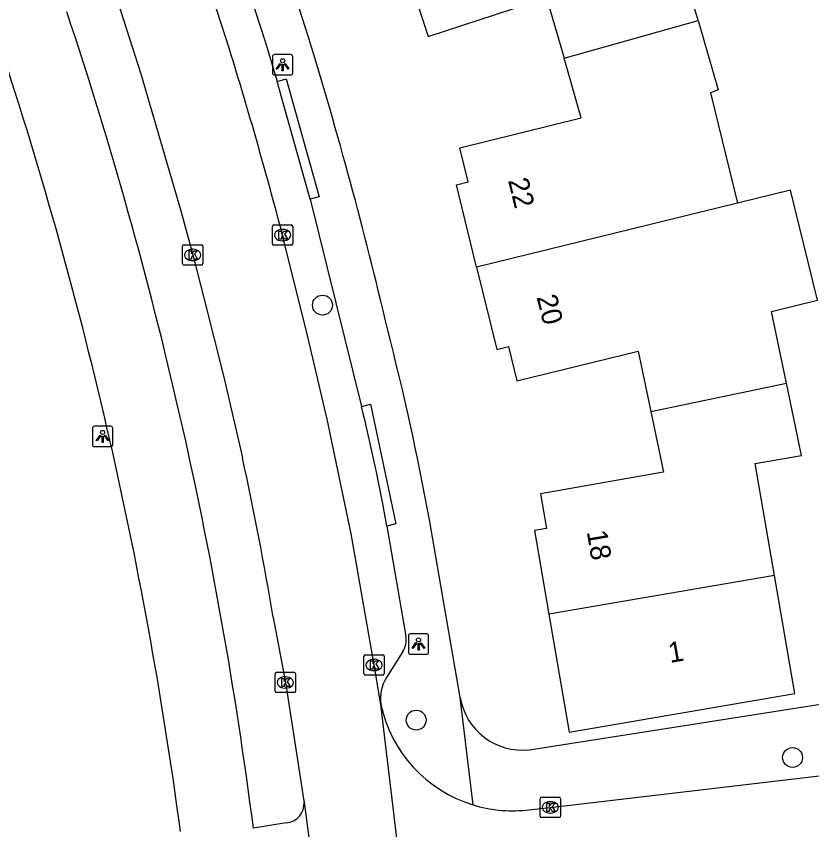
# Model space of a CAD drawing. Extents: x 162880 to 165536, y 384011 to 385179.
# Drawn here: x 163777.66 to 163816.82, y 384374.68 to 384414.7 of the extents above; entities that cross this region are included whole.
import ezdxf

# ---------------------------------------------------------------- set-up
doc = ezdxf.new("R2010")
doc.units = 0
for name, color, linetype in [('IMGEO_Boom', 7, 'Continuous'), ('IMGEO_Fietspad_gesloten', 7, 'Continuous'), ('IMGEO_Kolk', 7, 'Continuous'), ('IMGEO_Lichtpunt', 7, 'Continuous'), ('IMGEO_Muur', 7, 'Continuous'), ('IMGEO_Pand', 7, 'Continuous'), ('IMGEO_Pand_nummerreeks', 7, 'Continuous'), ('IMGEO_Rijbaan_lokaal_open', 7, 'Continuous'), ('IMGEO_Voetpad_open', 7, 'Continuous')]:
    doc.layers.add(name, color=color, linetype=linetype)

msp = doc.modelspace()

# ---------------------------------------------------------------- linework, layer by layer
at = {"layer": 'IMGEO_Boom'}
for centre in [(163792.734, 384400.485), (163797.345, 384380.069), (163815.873, 384378.229)]:
    msp.add_circle(centre, 0.489, dxfattribs=at)
at = {"layer": 'IMGEO_Fietspad_gesloten'}
msp.add_lwpolyline([(163790.955, 384375.01), (163789.334, 384374.76)], dxfattribs=at)
for centre, radius, start, end in [((163578.641, 384347.699), 212.423, 7.31878, 18.44587), ((163573.957, 384346.303), 213.668, 7.60789, 18.44351), ((163790.862, 384375.972), 0.966, 275.5515, 3.5699)]:
    msp.add_arc(centre, radius, start, end, dxfattribs=at)
at = {"layer": 'IMGEO_Kolk'}
for p, q in [((163790.269, 384403.504), (163790.269, 384404.356)), ((163790.344, 384404.43), (163791.196, 384404.43)), ((163790.757, 384404.21), (163790.782, 384404.21)), ((163791.27, 384404.356), (163791.27, 384403.504)), ((163785.846, 384402.527), (163785.846, 384403.379)), ((163785.921, 384403.453), (163786.773, 384403.453)), ((163786.847, 384403.379), (163786.847, 384402.527)), ((163791.196, 384403.43), (163790.344, 384403.43)), ((163790.78, 384403.65), (163790.755, 384403.65)), ((163786.334, 384403.233), (163786.359, 384403.233)), ((163786.357, 384402.673), (163786.332, 384402.673)), ((163786.773, 384402.453), (163785.921, 384402.453)), ((163794.774, 384382.356), (163794.774, 384383.208)), ((163794.849, 384383.282), (163795.701, 384383.282)), ((163795.262, 384383.062), (163795.287, 384383.062)), ((163795.775, 384383.208), (163795.775, 384382.356)), ((163795.285, 384382.502), (163795.26, 384382.502)), ((163790.405, 384381.494), (163790.405, 384382.346)), ((163790.48, 384382.42), (163791.332, 384382.42)), ((163790.893, 384382.2), (163790.918, 384382.2)), ((163791.406, 384382.346), (163791.406, 384381.494)), ((163795.701, 384382.282), (163794.849, 384382.282)), ((163791.332, 384381.42), (163790.48, 384381.42)), ((163790.916, 384381.64), (163790.891, 384381.64)), ((163803.448, 384375.349), (163803.448, 384376.201)), ((163803.523, 384376.275), (163804.375, 384376.275)), ((163804.449, 384376.201), (163804.449, 384375.349)), ((163803.936, 384376.055), (163803.961, 384376.055)), ((163803.959, 384375.495), (163803.934, 384375.495)), ((163804.375, 384375.275), (163803.523, 384375.275))]:
    msp.add_line(p, q, dxfattribs=at)
for points in [[(163790.269, 384403.504), (163790.269, 384404.356)], [(163790.344, 384404.43), (163791.196, 384404.43)], [(163790.59, 384404.13), (163790.713, 384404.13), (163790.713, 384403.979), (163790.843, 384404.13), (163791.007, 384404.13), (163790.861, 384403.979), (163791.014, 384403.73), (163790.862, 384403.73), (163790.777, 384403.894), (163790.713, 384403.827), (163790.713, 384403.73), (163790.59, 384403.73), (163790.59, 384404.13)], [(163791.27, 384404.356), (163791.27, 384403.504)], [(163785.846, 384402.527), (163785.846, 384403.379)], [(163785.921, 384403.453), (163786.773, 384403.453)], [(163786.847, 384403.379), (163786.847, 384402.527)], [(163791.196, 384403.43), (163790.344, 384403.43)], [(163786.167, 384403.153), (163786.29, 384403.153), (163786.29, 384403.002), (163786.42, 384403.153), (163786.584, 384403.153), (163786.438, 384403.002), (163786.591, 384402.753), (163786.439, 384402.753), (163786.354, 384402.917), (163786.29, 384402.85), (163786.29, 384402.753), (163786.167, 384402.753), (163786.167, 384403.153)], [(163786.773, 384402.453), (163785.921, 384402.453)], [(163794.774, 384382.356), (163794.774, 384383.208)], [(163794.849, 384383.282), (163795.701, 384383.282)], [(163795.095, 384382.982), (163795.218, 384382.982), (163795.218, 384382.831), (163795.348, 384382.982), (163795.512, 384382.982), (163795.366, 384382.831), (163795.519, 384382.582), (163795.367, 384382.582), (163795.282, 384382.746), (163795.218, 384382.679), (163795.218, 384382.582), (163795.095, 384382.582), (163795.095, 384382.982)], [(163795.775, 384383.208), (163795.775, 384382.356)], [(163790.405, 384381.494), (163790.405, 384382.346)], [(163790.48, 384382.42), (163791.332, 384382.42)], [(163790.726, 384382.12), (163790.849, 384382.12), (163790.849, 384381.969), (163790.979, 384382.12), (163791.143, 384382.12), (163790.997, 384381.969), (163791.15, 384381.72), (163790.998, 384381.72), (163790.913, 384381.884), (163790.849, 384381.817), (163790.849, 384381.72), (163790.726, 384381.72), (163790.726, 384382.12)], [(163791.406, 384382.346), (163791.406, 384381.494)], [(163795.701, 384382.282), (163794.849, 384382.282)], [(163791.332, 384381.42), (163790.48, 384381.42)], [(163803.448, 384375.349), (163803.448, 384376.201)], [(163803.523, 384376.275), (163804.375, 384376.275)], [(163804.449, 384376.201), (163804.449, 384375.349)], [(163803.769, 384375.975), (163803.892, 384375.975), (163803.892, 384375.824), (163804.022, 384375.975), (163804.186, 384375.975), (163804.04, 384375.824), (163804.193, 384375.575), (163804.041, 384375.575), (163803.956, 384375.739), (163803.892, 384375.672), (163803.892, 384375.575), (163803.769, 384375.575), (163803.769, 384375.975)], [(163804.375, 384375.275), (163803.523, 384375.275)]]:
    msp.add_lwpolyline(points, dxfattribs=at)
for centre, start, end in [((163790.346, 384404.354), 91.552, 178.448), ((163790.346, 384404.354), 91.552, 178.448), ((163791.194, 384404.354), 1.552, 88.448), ((163791.194, 384404.354), 1.552, 88.448), ((163785.923, 384403.377), 91.552, 178.448), ((163785.923, 384403.377), 91.552, 178.448), ((163786.771, 384403.377), 1.552, 88.448), ((163786.771, 384403.377), 1.552, 88.448), ((163790.346, 384403.506), 181.552, 268.448), ((163790.346, 384403.506), 181.552, 268.448), ((163791.194, 384403.506), 271.552, 358.448), ((163791.194, 384403.506), 271.552, 358.448), ((163785.923, 384402.529), 181.552, 268.448), ((163785.923, 384402.529), 181.552, 268.448), ((163786.771, 384402.529), 271.552, 358.448), ((163786.771, 384402.529), 271.552, 358.448), ((163794.851, 384383.206), 91.552, 178.448), ((163794.851, 384383.206), 91.552, 178.448), ((163795.699, 384383.206), 1.552, 88.448), ((163795.699, 384383.206), 1.552, 88.448), ((163790.482, 384382.344), 91.552, 178.448), ((163790.482, 384382.344), 91.552, 178.448), ((163791.33, 384382.344), 1.552, 88.448), ((163791.33, 384382.344), 1.552, 88.448), ((163794.851, 384382.358), 181.552, 268.448), ((163794.851, 384382.358), 181.552, 268.448), ((163795.699, 384382.358), 271.552, 358.448), ((163795.699, 384382.358), 271.552, 358.448), ((163790.482, 384381.496), 181.552, 268.448), ((163790.482, 384381.496), 181.552, 268.448), ((163791.33, 384381.496), 271.552, 358.448), ((163791.33, 384381.496), 271.552, 358.448), ((163803.525, 384376.199), 91.552, 178.448), ((163803.525, 384376.199), 91.552, 178.448), ((163804.373, 384376.199), 1.552, 88.448), ((163804.373, 384376.199), 1.552, 88.448), ((163803.525, 384375.351), 181.552, 268.448), ((163803.525, 384375.351), 181.552, 268.448), ((163804.373, 384375.351), 271.552, 358.448), ((163804.373, 384375.351), 271.552, 358.448)]:
    msp.add_arc(centre, 0.0765, start, end, dxfattribs=at)
for centre, major_axis, ratio, start_param, end_param in [((163790.756, 384403.93), (-0.387, 0.002), 0.722429, 4.712389, 7.853982), ((163790.781, 384403.93), (-0.39, 0.002), 0.717154, 1.570796, 4.712389), ((163786.333, 384402.953), (-0.387, 0.002), 0.722429, 4.712389, 7.853982), ((163786.358, 384402.953), (-0.39, 0.002), 0.717154, 1.570796, 4.712389), ((163795.261, 384382.782), (-0.387, 0.002), 0.722429, 4.712389, 7.853982), ((163795.286, 384382.782), (-0.39, 0.002), 0.717154, 1.570796, 4.712389), ((163790.892, 384381.92), (-0.387, 0.002), 0.722429, 4.712389, 7.853982), ((163790.917, 384381.92), (-0.39, 0.002), 0.717154, 1.570796, 4.712389), ((163803.935, 384375.775), (-0.387, 0.002), 0.722429, 4.712389, 7.853982), ((163803.96, 384375.775), (-0.39, 0.002), 0.717154, 1.570796, 4.712389)]:
    msp.add_ellipse(centre, major_axis=major_axis, ratio=ratio, start_param=start_param, end_param=end_param, dxfattribs=at)
at = {"layer": 'IMGEO_Lichtpunt'}
for p, q in [((163790.275, 384412.714), (163790.275, 384411.907)), ((163790.275, 384412.714), (163790.275, 384411.907)), ((163791.177, 384412.809), (163790.369, 384412.809)), ((163791.177, 384412.809), (163790.369, 384412.809)), ((163791.271, 384411.907), (163791.271, 384412.714)), ((163791.271, 384411.907), (163791.271, 384412.714)), ((163790.369, 384411.813), (163791.177, 384411.813)), ((163790.369, 384411.813), (163791.177, 384411.813)), ((163782.316, 384394.523), (163781.508, 384394.523)), ((163782.316, 384394.523), (163781.508, 384394.523)), ((163781.414, 384394.428), (163781.414, 384393.621)), ((163781.414, 384394.428), (163781.414, 384393.621)), ((163782.41, 384393.621), (163782.41, 384394.428)), ((163782.41, 384393.621), (163782.41, 384394.428)), ((163781.508, 384393.527), (163782.316, 384393.527)), ((163781.508, 384393.527), (163782.316, 384393.527)), ((163796.962, 384384.215), (163796.962, 384383.408)), ((163796.962, 384384.215), (163796.962, 384383.408)), ((163797.864, 384384.31), (163797.056, 384384.31)), ((163797.864, 384384.31), (163797.056, 384384.31)), ((163797.958, 384383.408), (163797.958, 384384.215)), ((163797.958, 384383.408), (163797.958, 384384.215)), ((163797.056, 384383.314), (163797.864, 384383.314)), ((163797.056, 384383.314), (163797.864, 384383.314))]:
    msp.add_line(p, q, dxfattribs=at)
for points in [[(163790.649, 384412.378), (163790.688, 384412.35), (163790.5, 384412.088), (163790.462, 384412.115), (163790.649, 384412.378)], [(163790.751, 384412.33), (163790.798, 384412.33), (163790.798, 384412.008), (163790.751, 384412.008), (163790.751, 384412.33)], [(163790.861, 384412.35), (163790.899, 384412.377), (163791.086, 384412.115), (163791.047, 384412.087), (163790.861, 384412.35)], [(163781.788, 384394.092), (163781.827, 384394.064), (163781.639, 384393.802), (163781.601, 384393.829), (163781.788, 384394.092)], [(163781.89, 384394.044), (163781.937, 384394.044), (163781.937, 384393.722), (163781.89, 384393.722), (163781.89, 384394.044)], [(163782, 384394.064), (163782.038, 384394.091), (163782.225, 384393.829), (163782.186, 384393.801), (163782, 384394.064)], [(163797.336, 384383.879), (163797.375, 384383.851), (163797.187, 384383.589), (163797.149, 384383.616), (163797.336, 384383.879)], [(163797.438, 384383.831), (163797.485, 384383.831), (163797.485, 384383.509), (163797.438, 384383.509), (163797.438, 384383.831)], [(163797.548, 384383.851), (163797.586, 384383.878), (163797.773, 384383.616), (163797.734, 384383.588), (163797.548, 384383.851)]]:
    msp.add_lwpolyline(points, dxfattribs=at)
for centre in [(163790.774, 384412.512), (163781.913, 384394.226), (163797.461, 384384.013)]:
    msp.add_circle(centre, 0.0994, dxfattribs=at)
for centre, start, end in [((163790.369, 384412.714), 90, 180), ((163790.369, 384412.714), 90, 180), ((163791.177, 384412.714), 0, 90), ((163791.177, 384412.714), 0, 90), ((163790.369, 384411.907), 180, 270), ((163790.369, 384411.907), 180, 270), ((163791.177, 384411.907), 270, 0), ((163791.177, 384411.907), 270, 360), ((163781.508, 384394.428), 90, 180), ((163781.508, 384394.428), 90, 180), ((163782.316, 384394.428), 0, 90), ((163782.316, 384394.428), 0, 90), ((163781.508, 384393.621), 180, 270), ((163781.508, 384393.621), 180, 270), ((163782.316, 384393.621), 270, 0), ((163782.316, 384393.621), 270, 360), ((163797.056, 384384.215), 90, 180), ((163797.056, 384384.215), 90, 180), ((163797.864, 384384.215), 0, 90), ((163797.864, 384384.215), 0, 90), ((163797.056, 384383.408), 180, 270), ((163797.056, 384383.408), 180, 270), ((163797.864, 384383.408), 270, 0), ((163797.864, 384383.408), 270, 360)]:
    msp.add_arc(centre, 0.0946, start, end, dxfattribs=at)
at = {"layer": 'IMGEO_Muur'}
msp.add_lwpolyline([(163816.096, 384380.674), (163825.065, 384382.078)], dxfattribs=at)
at = {"layer": 'IMGEO_Pand'}
for points in [[(163811.223, 384414.483), (163810.195, 384418.068), (163807.931, 384417.34), (163806.243, 384422.592)], [(163795.534, 384419.157), (163796.816, 384415.168), (163797.388, 384415.352), (163797.929, 384413.701), (163803.766, 384415.619), (163804.622, 384412.635)], [(163804.622, 384412.635), (163811.223, 384414.483)], [(163811.223, 384414.483), (163812.202, 384411.07), (163811.837, 384410.925), (163813.167, 384405.499)], [(163800.316, 384402.352), (163799.323, 384406.403), (163799.905, 384406.545), (163799.492, 384408.228), (163805.465, 384409.694), (163804.622, 384412.635)], [(163815.575, 384396.648), (163815.298, 384397.976), (163814.837, 384400.18), (163817.093, 384400.732), (163815.77, 384406.136), (163813.167, 384405.499)], [(163813.167, 384405.499), (163800.316, 384402.352)], [(163800.316, 384402.352), (163801.309, 384398.303), (163801.891, 384398.445), (163802.303, 384396.764), (163808.267, 384398.227), (163808.89, 384395.245)], [(163808.89, 384395.245), (163815.575, 384396.648)], [(163814.979, 384387.19), (163814.036, 384392.69), (163816.319, 384393.081), (163815.575, 384396.648)], [(163808.89, 384395.245), (163809.512, 384392.264), (163803.464, 384391.204), (163803.763, 384389.497), (163803.171, 384389.395), (163803.877, 384385.278)], [(163814.979, 384387.19), (163803.877, 384385.278)], [(163803.877, 384385.278), (163804.874, 384379.47), (163815.976, 384381.375), (163814.979, 384387.19)]]:
    msp.add_lwpolyline(points, dxfattribs=at)
at = {"layer": 'IMGEO_Rijbaan_lokaal_open'}
for points in [[(163779.007, 384426.681), (163779.798, 384424.262), (163780.97, 384420.679), (163783.795, 384411.861), (163785.764, 384405.127), (163786.348, 384402.953), (163786.914, 384400.782), (163787.888, 384396.88), (163788.792, 384392.978)], [(163788.156, 384413.074), (163786.091, 384419.455), (163785.209, 384422.153)], [(163795.608, 384380.841), (163795.273, 384382.782), (163794.151, 384389.233), (163792.968, 384394.876), (163792.001, 384398.994), (163790.769, 384403.93)], [(163790.306, 384385.111), (163790.907, 384381.92), (163791.512, 384378.112), (163791.802, 384376.197), (163791.826, 384376.032)], [(163797.641, 384363.843), (163795.608, 384380.841)], [(163802.736, 384375.641), (163803.948, 384375.773), (163821.656, 384377.851), (163823.263, 384378.046)], [(163791.826, 384376.032), (163792.338, 384372.171)]]:
    msp.add_lwpolyline(points, dxfattribs=at)
for centre, radius, start, end in [((163582.058, 384349.234), 215.759, 14.68506, 17.21069), ((163637.71, 384359.823), 154.677, 9.4094, 12.37732), ((163802.076, 384382.221), 6.614, 192.0418, 253.0316), ((163802.072, 384382.202), 6.594, 253.0186, 275.7793)]:
    msp.add_arc(centre, radius, start, end, dxfattribs=at)
at = {"layer": 'IMGEO_Voetpad_open'}
for points in [[(163792.049, 384413.663), (163788.875, 384423.518)], [(163787.826, 384419.852), (163789.922, 384413.4), (163790.509, 384411.482)], [(163790.509, 384411.482), (163790.939, 384411.614), (163792.567, 384405.819), (163792.131, 384405.702)], [(163792.131, 384405.702), (163790.509, 384411.482)], [(163792.131, 384405.702), (163794.65, 384395.502)], [(163794.65, 384395.502), (163795.101, 384395.605), (163796.348, 384389.718), (163795.908, 384389.617)], [(163802.92, 384378.611), (163816.096, 384380.674), (163825.065, 384382.078), (163825.148, 384382.091), (163865.727, 384392.809)], [(163799.512, 384381.186), (163798.001, 384389.923)], [(163795.908, 384389.617), (163796.842, 384384.196)], [(163796.694, 384383.441), (163795.879, 384382.169)], [(163800.146, 384375.895), (163799.512, 384381.186)]]:
    msp.add_lwpolyline(points, dxfattribs=at)
for centre, radius, start, end in [((163583.354, 384349.501), 218.336, 13.19052, 17.08969), ((163667.151, 384366.009), 133.017, 10.35715, 14.5042), ((163708.654, 384374.042), 88.633, 10.12067, 14.01166), ((163795.704, 384384.027), 1.151, 329.3832, 8.4351), ((163797.613, 384381.124), 2.025, 148.9105, 188.0219), ((163802.573, 384381.694), 3.103, 189.4288, 276.4236)]:
    msp.add_arc(centre, radius, start, end, dxfattribs=at)

# ---------------------------------------------------------------- texts
at = {"layer": 'IMGEO_Pand_nummerreeks'}
for s, rotation, p in [('22', 283.7763, (163801.864, 384406.625)), ('20', 283.7763, (163803.27, 384400.887)), ('18', 279.7364, (163805.738, 384389.337)), ('1', 9.7366, (163809.84, 384382.879))]:
    msp.add_text(s, height=1, rotation=rotation, dxfattribs=at).set_placement(p)

doc.saveas('drawing.dxf')
